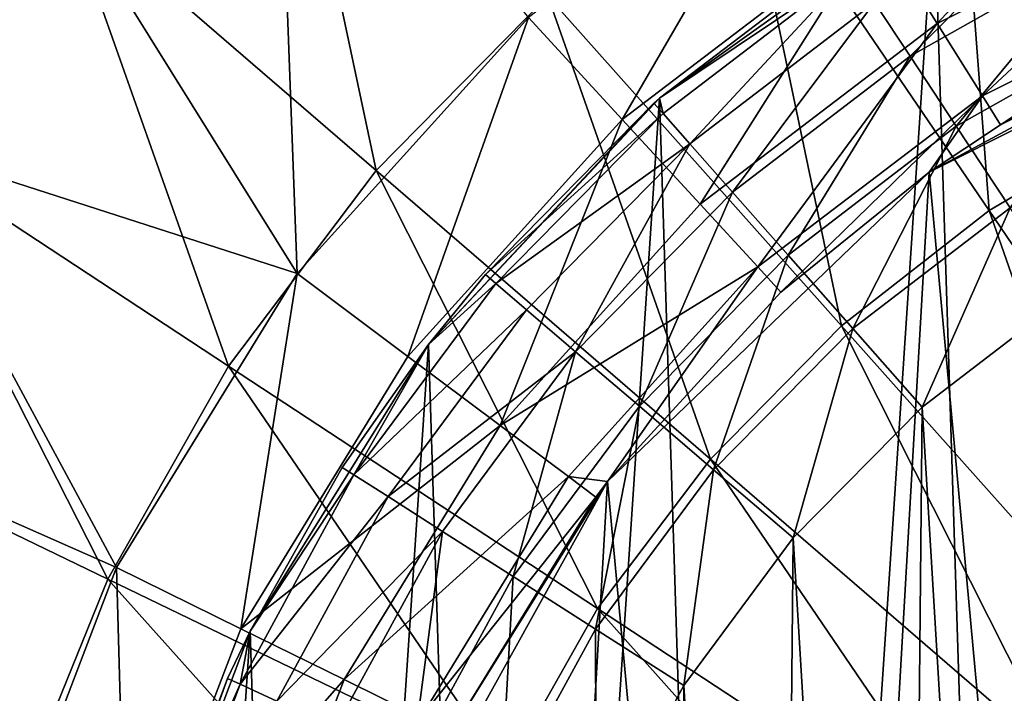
# Model space of a CAD drawing. Header units: millimetres. Extents: x 64 to 3333, y 103 to 3347.
# Tile 421 of 519: x 2296.03 to 2308.18, y 3308.19 to 3316.5. Entities that reach past the tile are written whole.
import ezdxf

# ---------------------------------------------------------------- set-up
doc = ezdxf.new("R2010")
doc.units = ezdxf.units.MM
doc.header["$LTSCALE"] = 25.4
doc.layers.get('0').update_dxf_attribs({"true_color": 0xff5454})

# ---------------------------------------------------------------- blocks, each defined once
blk = doc.blocks.new('SPIDER-6785-9743.STL')
at = {"color": 7, "true_color": 0xffffff}
mesh = blk.add_polyface(dxfattribs=at)
corners = [(2310.323, 3321.363, 19.854), (2309.989, 3315.314, 17.288), (2307.539, 3320.184, 19.854), (2312.116, 3316.215, 17.288)]
mesh.append_faces([[corners[k] for k in face] for face in [(0, 1, 2), (1, 0, 3)]], dxfattribs={"vtx0": -1, "color": 7})
mesh = blk.add_polyface(dxfattribs=at)
corners = [(2293.066, 3320.993, 26.924), (2294.357, 3315.017, 23.083), (2290.478, 3317.565, 26.924), (2296.579, 3317.961, 23.083)]
mesh.append_faces([[corners[k] for k in face] for face in [(0, 1, 2), (1, 0, 3)]], dxfattribs={"vtx0": -1, "color": 7})
mesh = blk.add_polyface(dxfattribs=at)
corners = [(2294.384, 3315, 100.694), (2293.088, 3320.974, 96.858), (2290.502, 3317.549, 96.858), (2296.604, 3317.94, 100.694)]
mesh.append_faces([[corners[k] for k in face] for face in [(0, 1, 2), (1, 0, 3)]], dxfattribs={"vtx0": -1, "color": 7})
at = {"color": 0}
mesh = blk.add_polyface(dxfattribs=at)
corners = [(2297.404, 3305.059, 114.71), (2296.853, 3296.786, 114.71), (2296.721, 3300.95, 114.71), (2297.795, 3292.728, 114.71), (2298.875, 3308.956, 114.71), (2299.511, 3288.932, 114.71), (2301.078, 3312.492, 114.71), (2301.934, 3285.544, 114.71), (2303.929, 3315.529, 114.71), (2304.971, 3282.693, 114.71), (2307.317, 3317.952, 114.71), (2308.507, 3280.49, 114.71), (2311.114, 3319.668, 114.71), (2312.404, 3279.018, 114.71), (2315.171, 3320.61, 114.71), (2316.513, 3278.336, 114.71), (2319.335, 3320.742, 114.71), (2320.677, 3278.468, 114.71), (2323.444, 3320.059, 114.71), (2324.735, 3279.41, 114.71), (2327.342, 3318.588, 114.71), (2328.531, 3281.125, 114.71), (2330.877, 3316.385, 114.71), (2331.919, 3283.548, 114.71), (2333.915, 3313.534, 114.71), (2334.77, 3286.586, 114.71), (2336.338, 3310.146, 114.71), (2336.973, 3290.121, 114.71), (2338.053, 3306.35, 114.71), (2338.445, 3294.019, 114.71), (2338.995, 3302.292, 114.71), (2339.127, 3298.128, 114.71)]
mesh.append_faces([[corners[k] for k in face] for face in [(0, 1, 2), (29, 30, 31)]], dxfattribs={"vtx0": -1, "color": 0})
mesh.append_faces([[corners[k] for k in face] for face in [(1, 0, 3), (3, 4, 5), (5, 6, 7), (7, 8, 9), (9, 10, 11), (11, 12, 13), (13, 14, 15), (15, 16, 17), (17, 18, 19), (19, 20, 21), (21, 22, 23), (23, 24, 25), (25, 26, 27), (27, 28, 29)]], dxfattribs={"vtx0": -1, "vtx1": -1, "color": 0})
mesh.append_faces([[corners[k] for k in face] for face in [(3, 0, 4), (5, 4, 6), (7, 6, 8), (9, 8, 10), (11, 10, 12), (13, 12, 14), (15, 14, 16), (17, 16, 18), (19, 18, 20), (21, 20, 22), (23, 22, 24), (25, 24, 26), (27, 26, 28), (29, 28, 30)]], dxfattribs={"vtx0": -1, "vtx2": -1, "color": 0})
at = {"color": 7, "true_color": 0xffffff}
mesh = blk.add_polyface(dxfattribs=at)
corners = [(2299.166, 3320.589, 23.083), (2300.429, 3314.638, 19.854), (2296.579, 3317.961, 23.083), (2302.55, 3316.792, 19.854)]
mesh.append_faces([[corners[k] for k in face] for face in [(0, 1, 2), (1, 0, 3)]], dxfattribs={"vtx0": -1, "color": 7})
mesh = blk.add_polyface(dxfattribs=at)
corners = [(2299.454, 3313.369, 103.919), (2299.188, 3320.565, 100.694), (2296.604, 3317.94, 100.694)]
mesh.append_faces([[corners[k] for k in face] for face in [(0, 1, 2)]], dxfattribs={"color": 7})
mesh = blk.add_polyface(dxfattribs=at)
corners = [(2302.31, 3316.528, 103.919), (2299.188, 3320.565, 100.694), (2299.454, 3313.369, 103.919)]
mesh.append_faces([[corners[k] for k in face] for face in [(0, 1, 2)]], dxfattribs={"color": 7})
mesh = blk.add_polyface(dxfattribs=at)
corners = [(2307.539, 3320.184, 19.854), (2307.997, 3314.144, 17.288), (2304.933, 3318.651, 19.854), (2309.989, 3315.314, 17.288)]
mesh.append_faces([[corners[k] for k in face] for face in [(0, 1, 2), (1, 0, 3)]], dxfattribs={"vtx0": -1, "color": 7})
mesh = blk.add_polyface(dxfattribs=at)
corners = [(2307.356, 3316.452, 106.87), (2310.125, 3319.43, 105.177), (2306.603, 3317.658, 105.177), (2310.644, 3318.106, 106.87)]
mesh.append_faces([[corners[k] for k in face] for face in [(0, 1, 2), (1, 0, 3)]], dxfattribs={"vtx0": -1, "color": 7})
mesh = blk.add_polyface(dxfattribs=at)
corners = [(2303.466, 3315.269, 105.177), (2305.697, 3319.108, 103.919), (2302.31, 3316.528, 103.919), (2306.603, 3317.658, 105.177)]
mesh.append_faces([[corners[k] for k in face] for face in [(0, 1, 2), (1, 0, 3)]], dxfattribs={"vtx0": -1, "color": 7})
mesh = blk.add_polyface(dxfattribs=at)
corners = [(2304.933, 3318.651, 19.854), (2306.176, 3312.723, 17.288), (2302.55, 3316.792, 19.854), (2307.997, 3314.144, 17.288)]
mesh.append_faces([[corners[k] for k in face] for face in [(0, 1, 2), (1, 0, 3)]], dxfattribs={"vtx0": -1, "color": 7})
at = {"color": 0}
mesh = blk.add_polyface(dxfattribs=at)
corners = [(2307.02, 3316.049, 178.246), (2309.083, 3318.123, 177.21), (2306.582, 3316.712, 177.21), (2309.424, 3317.406, 178.246)]
mesh.append_faces([[corners[k] for k in face] for face in [(0, 1, 2), (1, 0, 3)]], dxfattribs={"vtx0": -1, "color": 0})
at = {"color": 7, "true_color": 0xffffff}
mesh = blk.add_polyface(dxfattribs=at)
corners = [(2307.914, 3315.56, 108.956), (2310.644, 3318.106, 106.87), (2307.356, 3316.452, 106.87), (2311.028, 3317.126, 108.956)]
mesh.append_faces([[corners[k] for k in face] for face in [(0, 1, 2), (1, 0, 3)]], dxfattribs={"vtx0": -1, "color": 7})
mesh = blk.add_polyface(dxfattribs=at)
corners = [(2299.991, 3295.119, 124.919), (2300.617, 3305.989, 124.919), (2299.485, 3300.601, 124.919), (2302.091, 3290.029, 124.919), (2303.287, 3310.803, 124.919), (2305.597, 3285.785, 124.919), (2307.258, 3314.617, 124.919), (2310.199, 3282.762, 124.919), (2312.176, 3317.091, 124.919), (2315.487, 3281.231, 124.919), (2317.605, 3318.006, 124.919), (2320.992, 3281.326, 124.919), (2323.062, 3317.279, 124.919), (2326.224, 3283.039, 124.919), (2328.063, 3314.977, 124.919), (2330.719, 3286.219, 124.919), (2332.163, 3311.302, 124.919), (2334.076, 3290.582, 124.919), (2334.998, 3306.583, 124.919), (2335.999, 3295.741, 124.919), (2336.315, 3301.237, 124.919)]
mesh.append_faces([[corners[k] for k in face] for face in [(0, 1, 2), (18, 19, 20)]], dxfattribs={"vtx0": -1, "color": 7})
mesh.append_faces([[corners[k] for k in face] for face in [(1, 3, 4), (4, 5, 6), (6, 7, 8), (8, 9, 10), (10, 11, 12), (12, 13, 14), (14, 15, 16), (16, 17, 18)]], dxfattribs={"vtx0": -1, "vtx1": -1, "color": 7})
mesh.append_faces([[corners[k] for k in face] for face in [(1, 0, 3), (4, 3, 5), (6, 5, 7), (8, 7, 9), (10, 9, 11), (12, 11, 13), (14, 13, 15), (16, 15, 17), (18, 17, 19)]], dxfattribs={"vtx0": -1, "vtx2": -1, "color": 7})
mesh = blk.add_polyface(dxfattribs=at)
corners = [(2296.579, 3317.961, 23.083), (2298.608, 3312.225, 19.854), (2294.357, 3315.017, 23.083), (2300.429, 3314.638, 19.854)]
mesh.append_faces([[corners[k] for k in face] for face in [(0, 1, 2), (1, 0, 3)]], dxfattribs={"vtx0": -1, "color": 7})
mesh = blk.add_polyface(dxfattribs=at)
corners = [(2299.454, 3313.369, 103.919), (2296.604, 3317.94, 100.694), (2294.384, 3315, 100.694)]
mesh.append_faces([[corners[k] for k in face] for face in [(0, 1, 2)]], dxfattribs={"color": 7})
at = {"color": 0}
mesh = blk.add_polyface(dxfattribs=at)
corners = [(2306.213, 3317.271, 174.71), (2307.317, 3317.952, 114.71), (2303.929, 3315.529, 114.71)]
mesh.append_faces([[corners[k] for k in face] for face in [(0, 1, 2)]], dxfattribs={"color": 0})
at = {"color": 7, "true_color": 0xffffff}
mesh = blk.add_polyface(dxfattribs=at)
corners = [(2304.428, 3314.222, 106.87), (2306.603, 3317.658, 105.177), (2303.466, 3315.269, 105.177), (2307.356, 3316.452, 106.87)]
mesh.append_faces([[corners[k] for k in face] for face in [(0, 1, 2), (1, 0, 3)]], dxfattribs={"vtx0": -1, "color": 7})
at = {"color": 0}
mesh = blk.add_polyface(dxfattribs=at)
corners = [(2307.591, 3315.185, 179.04), (2309.424, 3317.406, 178.246), (2307.02, 3316.049, 178.246), (2309.869, 3316.47, 179.04)]
mesh.append_faces([[corners[k] for k in face] for face in [(0, 1, 2), (1, 0, 3)]], dxfattribs={"vtx0": -1, "color": 0})
mesh = blk.add_polyface(dxfattribs=at)
corners = [(2306.213, 3317.271, 174.71), (2303.929, 3315.529, 114.71), (2303.929, 3315.529, 174.71)]
mesh.append_faces([[corners[k] for k in face] for face in [(0, 1, 2)]], dxfattribs={"color": 0})
mesh = blk.add_polyface(dxfattribs=at)
corners = [(2306.307, 3317.128, 176.004), (2306.213, 3317.271, 174.71), (2303.929, 3315.529, 174.71)]
mesh.append_faces([[corners[k] for k in face] for face in [(0, 1, 2)]], dxfattribs={"color": 0})
mesh = blk.add_polyface(dxfattribs=at)
corners = [(2306.307, 3317.128, 176.004), (2303.929, 3315.529, 174.71), (2303.972, 3315.34, 176.004)]
mesh.append_faces([[corners[k] for k in face] for face in [(0, 1, 2)]], dxfattribs={"color": 0})
mesh = blk.add_polyface(dxfattribs=at)
corners = [(2304.302, 3314.966, 177.21), (2306.307, 3317.128, 176.004), (2303.972, 3315.34, 176.004), (2306.582, 3316.712, 177.21)]
mesh.append_faces([[corners[k] for k in face] for face in [(0, 1, 2), (1, 0, 3)]], dxfattribs={"vtx0": -1, "color": 0})
at = {"color": 7, "true_color": 0xffffff}
mesh = blk.add_polyface(dxfattribs=at)
corners = [(2308.137, 3315.202, 110.691), (2311.028, 3317.126, 108.956), (2307.914, 3315.56, 108.956), (2311.182, 3316.734, 110.691)]
mesh.append_faces([[corners[k] for k in face] for face in [(0, 1, 2), (1, 0, 3)]], dxfattribs={"vtx0": -1, "color": 7})
mesh = blk.add_polyface(dxfattribs=at)
corners = [(2307.258, 3314.617, 124.919), (2311.182, 3316.734, 110.691), (2308.137, 3315.202, 110.691), (2312.176, 3317.091, 124.919)]
mesh.append_faces([[corners[k] for k in face] for face in [(0, 1, 2), (1, 0, 3)]], dxfattribs={"vtx0": -1, "color": 7})
mesh = blk.add_polyface(dxfattribs=at)
corners = [(2302.55, 3316.792, 19.854), (2304.556, 3311.077, 17.288), (2300.429, 3314.638, 19.854), (2306.176, 3312.723, 17.288)]
mesh.append_faces([[corners[k] for k in face] for face in [(0, 1, 2), (1, 0, 3)]], dxfattribs={"vtx0": -1, "color": 7})
at = {"color": 0}
mesh = blk.add_polyface(dxfattribs=at)
corners = [(2304.829, 3314.37, 178.246), (2306.582, 3316.712, 177.21), (2304.302, 3314.966, 177.21), (2307.02, 3316.049, 178.246)]
mesh.append_faces([[corners[k] for k in face] for face in [(0, 1, 2), (1, 0, 3)]], dxfattribs={"vtx0": -1, "color": 0})
at = {"color": 7, "true_color": 0xffffff}
mesh = blk.add_polyface(dxfattribs=at)
corners = [(2300.822, 3312.345, 105.177), (2302.31, 3316.528, 103.919), (2299.454, 3313.369, 103.919), (2303.466, 3315.269, 105.177)]
mesh.append_faces([[corners[k] for k in face] for face in [(0, 1, 2), (1, 0, 3)]], dxfattribs={"vtx0": -1, "color": 7})
mesh = blk.add_polyface(dxfattribs=at)
corners = [(2305.141, 3313.448, 108.956), (2307.356, 3316.452, 106.87), (2304.428, 3314.222, 106.87), (2307.914, 3315.56, 108.956)]
mesh.append_faces([[corners[k] for k in face] for face in [(0, 1, 2), (1, 0, 3)]], dxfattribs={"vtx0": -1, "color": 7})
at = {"color": 0}
mesh = blk.add_polyface(dxfattribs=at)
corners = [(2308.255, 3314.178, 179.54), (2309.869, 3316.47, 179.04), (2307.591, 3315.185, 179.04), (2310.387, 3315.381, 179.54)]
mesh.append_faces([[corners[k] for k in face] for face in [(0, 1, 2), (1, 0, 3)]], dxfattribs={"vtx0": -1, "color": 0})
mesh = blk.add_polyface(dxfattribs=at)
corners = [(2305.514, 3313.594, 179.04), (2307.02, 3316.049, 178.246), (2304.829, 3314.37, 178.246), (2307.591, 3315.185, 179.04)]
mesh.append_faces([[corners[k] for k in face] for face in [(0, 1, 2), (1, 0, 3)]], dxfattribs={"vtx0": -1, "color": 0})
mesh = blk.add_polyface(dxfattribs=at)
corners = [(2301.811, 3297.434, 179.71), (2301.855, 3301.957, 179.71), (2301.675, 3299.697, 179.71), (2302.261, 3295.212, 179.71), (2302.348, 3304.169, 179.71), (2303.016, 3293.074, 179.71), (2303.144, 3306.292, 179.71), (2304.06, 3291.062, 179.71), (2304.228, 3308.283, 179.71), (2305.375, 3289.215, 179.71), (2305.578, 3310.105, 179.71), (2306.934, 3287.569, 179.71), (2307.169, 3311.72, 179.71), (2308.707, 3286.156, 179.71), (2308.969, 3313.098, 179.71), (2310.659, 3285.003, 179.71), (2310.943, 3314.213, 179.71), (2312.753, 3284.134, 179.71), (2313.053, 3315.042, 179.71), (2314.947, 3283.564, 179.71), (2315.258, 3315.569, 179.71), (2317.199, 3283.305, 179.71), (2317.515, 3315.784, 179.71), (2319.466, 3283.362, 179.71), (2319.78, 3315.683, 179.71), (2321.702, 3283.734, 179.71), (2322.008, 3315.267, 179.71), (2323.865, 3284.414, 179.71), (2324.158, 3314.546, 179.71), (2325.912, 3285.388, 179.71), (2326.186, 3313.532, 179.71), (2327.804, 3286.637, 179.71), (2328.052, 3312.246, 179.71), (2329.503, 3288.138, 179.71), (2329.723, 3310.713, 179.71), (2330.977, 3289.86, 179.71), (2331.163, 3308.962, 179.71), (2332.197, 3291.771, 179.71), (2332.345, 3307.028, 179.71), (2333.139, 3293.833, 179.71), (2333.248, 3304.948, 179.71), (2333.785, 3296.006, 179.71), (2333.851, 3302.763, 179.71), (2334.123, 3298.248, 179.71), (2334.145, 3300.515, 179.71)]
mesh.append_faces([[corners[k] for k in face] for face in [(0, 1, 2), (42, 43, 44)]], dxfattribs={"vtx0": -1, "color": 0})
mesh.append_faces([[corners[k] for k in face] for face in [(1, 3, 4), (4, 5, 6), (6, 7, 8), (8, 9, 10), (10, 11, 12), (12, 13, 14), (14, 15, 16), (16, 17, 18), (18, 19, 20), (20, 21, 22), (22, 23, 24), (24, 25, 26), (26, 27, 28), (28, 29, 30), (30, 31, 32), (32, 33, 34), (34, 35, 36), (36, 37, 38), (38, 39, 40), (40, 41, 42)]], dxfattribs={"vtx0": -1, "vtx1": -1, "color": 0})
mesh.append_faces([[corners[k] for k in face] for face in [(1, 0, 3), (4, 3, 5), (6, 5, 7), (8, 7, 9), (10, 9, 11), (12, 11, 13), (14, 13, 15), (16, 15, 17), (18, 17, 19), (20, 19, 21), (22, 21, 23), (24, 23, 25), (26, 25, 27), (28, 27, 29), (30, 29, 31), (32, 31, 33), (34, 33, 35), (36, 35, 37), (38, 37, 39), (40, 39, 41), (42, 41, 43)]], dxfattribs={"vtx0": -1, "vtx2": -1, "color": 0})
at = {"color": 7, "true_color": 0xffffff}
mesh = blk.add_polyface(dxfattribs=at)
corners = [(2305.426, 3313.137, 110.691), (2307.914, 3315.56, 108.956), (2305.141, 3313.448, 108.956)]
mesh.append_faces([[corners[k] for k in face] for face in [(0, 1, 2)]], dxfattribs={"color": 7})
mesh = blk.add_polyface(dxfattribs=at)
corners = [(2307.258, 3314.617, 110.691), (2307.914, 3315.56, 108.956), (2305.426, 3313.137, 110.691)]
mesh.append_faces([[corners[k] for k in face] for face in [(0, 1, 2)]], dxfattribs={"color": 7})
mesh = blk.add_polyface(dxfattribs=at)
corners = [(2308.137, 3315.202, 110.691), (2307.914, 3315.56, 108.956), (2307.258, 3314.617, 110.691)]
mesh.append_faces([[corners[k] for k in face] for face in [(0, 1, 2)]], dxfattribs={"color": 7})
at = {"color": 0}
mesh = blk.add_polyface(dxfattribs=at)
corners = [(2303.929, 3315.529, 114.71), (2301.078, 3312.492, 114.71), (2303.859, 3315.468, 174.71)]
mesh.append_faces([[corners[k] for k in face] for face in [(0, 1, 2)]], dxfattribs={"color": 0})
mesh = blk.add_polyface(dxfattribs=at)
corners = [(2303.859, 3315.468, 174.71), (2301.078, 3312.492, 114.71), (2301.779, 3313.356, 174.71)]
mesh.append_faces([[corners[k] for k in face] for face in [(0, 1, 2)]], dxfattribs={"color": 0})
mesh = blk.add_polyface(dxfattribs=at)
corners = [(2303.972, 3315.34, 176.004), (2301.779, 3313.356, 174.71), (2301.909, 3313.245, 176.004), (2303.859, 3315.468, 174.71)]
mesh.append_faces([[corners[k] for k in face] for face in [(0, 1, 2), (1, 0, 3)]], dxfattribs={"vtx0": -1, "color": 0})
mesh = blk.add_polyface(dxfattribs=at)
corners = [(2303.929, 3315.529, 174.71), (2303.929, 3315.529, 114.71), (2303.859, 3315.468, 174.71)]
mesh.append_faces([[corners[k] for k in face] for face in [(0, 1, 2)]], dxfattribs={"color": 0})
mesh = blk.add_polyface(dxfattribs=at)
corners = [(2303.972, 3315.34, 176.004), (2303.929, 3315.529, 174.71), (2303.859, 3315.468, 174.71)]
mesh.append_faces([[corners[k] for k in face] for face in [(0, 1, 2)]], dxfattribs={"color": 0})
mesh = blk.add_polyface(dxfattribs=at)
corners = [(2304.302, 3314.966, 177.21), (2301.909, 3313.245, 176.004), (2302.288, 3312.92, 177.21), (2303.972, 3315.34, 176.004)]
mesh.append_faces([[corners[k] for k in face] for face in [(0, 1, 2), (1, 0, 3)]], dxfattribs={"vtx0": -1, "color": 0})
at = {"color": 7, "true_color": 0xffffff}
mesh = blk.add_polyface(dxfattribs=at)
corners = [(2309.989, 3315.314, 17.288), (2311.218, 3309.405, 15.426), (2307.997, 3314.144, 17.288), (2312.563, 3310.196, 15.426)]
mesh.append_faces([[corners[k] for k in face] for face in [(0, 1, 2), (1, 0, 3)]], dxfattribs={"vtx0": -1, "color": 7})
mesh = blk.add_polyface(dxfattribs=at)
corners = [(2301.96, 3311.492, 106.87), (2303.466, 3315.269, 105.177), (2300.822, 3312.345, 105.177), (2304.428, 3314.222, 106.87)]
mesh.append_faces([[corners[k] for k in face] for face in [(0, 1, 2), (1, 0, 3)]], dxfattribs={"vtx0": -1, "color": 7})
at = {"color": 0}
mesh = blk.add_polyface(dxfattribs=at)
corners = [(2306.312, 3312.69, 179.54), (2307.591, 3315.185, 179.04), (2305.514, 3313.594, 179.04), (2308.255, 3314.178, 179.54)]
mesh.append_faces([[corners[k] for k in face] for face in [(0, 1, 2), (1, 0, 3)]], dxfattribs={"vtx0": -1, "color": 0})
at = {"color": 7, "true_color": 0xffffff}
mesh = blk.add_polyface(dxfattribs=at)
corners = [(2307.258, 3314.617, 124.919), (2308.137, 3315.202, 110.691), (2307.258, 3314.617, 110.691)]
mesh.append_faces([[corners[k] for k in face] for face in [(0, 1, 2)]], dxfattribs={"color": 7})
mesh = blk.add_polyface(dxfattribs=at)
corners = [(2294.357, 3315.017, 23.083), (2297.117, 3309.595, 19.854), (2292.539, 3311.809, 23.083), (2298.608, 3312.225, 19.854)]
mesh.append_faces([[corners[k] for k in face] for face in [(0, 1, 2), (1, 0, 3)]], dxfattribs={"vtx0": -1, "color": 7})
mesh = blk.add_polyface(dxfattribs=at)
corners = [(2297.227, 3309.74, 103.919), (2294.384, 3315, 100.694), (2292.568, 3311.795, 100.694)]
mesh.append_faces([[corners[k] for k in face] for face in [(0, 1, 2)]], dxfattribs={"color": 7})
mesh = blk.add_polyface(dxfattribs=at)
corners = [(2299.454, 3313.369, 103.919), (2294.384, 3315, 100.694), (2297.227, 3309.74, 103.919)]
mesh.append_faces([[corners[k] for k in face] for face in [(0, 1, 2)]], dxfattribs={"color": 7})
at = {"color": 0}
mesh = blk.add_polyface(dxfattribs=at)
corners = [(2302.892, 3312.403, 178.246), (2304.302, 3314.966, 177.21), (2302.288, 3312.92, 177.21), (2304.829, 3314.37, 178.246)]
mesh.append_faces([[corners[k] for k in face] for face in [(0, 1, 2), (1, 0, 3)]], dxfattribs={"vtx0": -1, "color": 0})
at = {"color": 7, "true_color": 0xffffff}
mesh = blk.add_polyface(dxfattribs=at)
corners = [(2300.429, 3314.638, 19.854), (2303.164, 3309.233, 17.288), (2298.608, 3312.225, 19.854), (2304.556, 3311.077, 17.288)]
mesh.append_faces([[corners[k] for k in face] for face in [(0, 1, 2), (1, 0, 3)]], dxfattribs={"vtx0": -1, "color": 7})
mesh = blk.add_polyface(dxfattribs=at)
corners = [(2307.258, 3314.617, 124.919), (2305.426, 3313.137, 110.691), (2303.287, 3310.803, 124.919)]
mesh.append_faces([[corners[k] for k in face] for face in [(0, 1, 2)]], dxfattribs={"color": 7})
mesh = blk.add_polyface(dxfattribs=at)
corners = [(2307.258, 3314.617, 124.919), (2307.258, 3314.617, 110.691), (2305.426, 3313.137, 110.691)]
mesh.append_faces([[corners[k] for k in face] for face in [(0, 1, 2)]], dxfattribs={"color": 7})
at = {"color": 0}
mesh = blk.add_polyface(dxfattribs=at)
corners = [(2303.679, 3311.73, 179.04), (2304.829, 3314.37, 178.246), (2302.892, 3312.403, 178.246), (2305.514, 3313.594, 179.04)]
mesh.append_faces([[corners[k] for k in face] for face in [(0, 1, 2), (1, 0, 3)]], dxfattribs={"vtx0": -1, "color": 0})
at = {"color": 7, "true_color": 0xffffff}
mesh = blk.add_polyface(dxfattribs=at)
corners = [(2305.141, 3313.448, 108.956), (2301.96, 3311.492, 106.87), (2302.803, 3310.862, 108.956), (2304.428, 3314.222, 106.87)]
mesh.append_faces([[corners[k] for k in face] for face in [(0, 1, 2), (1, 0, 3)]], dxfattribs={"vtx0": -1, "color": 7})
mesh = blk.add_polyface(dxfattribs=at)
corners = [(2307.997, 3314.144, 17.288), (2309.988, 3308.446, 15.426), (2306.176, 3312.723, 17.288), (2311.218, 3309.405, 15.426)]
mesh.append_faces([[corners[k] for k in face] for face in [(0, 1, 2), (1, 0, 3)]], dxfattribs={"vtx0": -1, "color": 7})
at = {"color": 0}
mesh = blk.add_polyface(dxfattribs=at)
corners = [(2307.169, 3311.72, 179.71), (2308.255, 3314.178, 179.54), (2306.312, 3312.69, 179.54), (2308.969, 3313.098, 179.71)]
mesh.append_faces([[corners[k] for k in face] for face in [(0, 1, 2), (1, 0, 3)]], dxfattribs={"vtx0": -1, "color": 0})
mesh = blk.add_polyface(dxfattribs=at)
corners = [(2304.595, 3310.946, 179.54), (2305.514, 3313.594, 179.04), (2303.679, 3311.73, 179.04), (2306.312, 3312.69, 179.54)]
mesh.append_faces([[corners[k] for k in face] for face in [(0, 1, 2), (1, 0, 3)]], dxfattribs={"vtx0": -1, "color": 0})
at = {"color": 7, "true_color": 0xffffff}
mesh = blk.add_polyface(dxfattribs=at)
corners = [(2298.76, 3308.984, 105.177), (2299.454, 3313.369, 103.919), (2297.227, 3309.74, 103.919), (2300.822, 3312.345, 105.177)]
mesh.append_faces([[corners[k] for k in face] for face in [(0, 1, 2), (1, 0, 3)]], dxfattribs={"vtx0": -1, "color": 7})
at = {"color": 0}
mesh = blk.add_polyface(dxfattribs=at)
corners = [(2301.779, 3313.356, 174.71), (2301.078, 3312.492, 114.71), (2301.078, 3312.492, 174.71)]
mesh.append_faces([[corners[k] for k in face] for face in [(0, 1, 2)]], dxfattribs={"color": 0})
mesh = blk.add_polyface(dxfattribs=at)
corners = [(2301.779, 3313.356, 174.71), (2301.078, 3312.492, 174.71), (2301.909, 3313.245, 176.004)]
mesh.append_faces([[corners[k] for k in face] for face in [(0, 1, 2)]], dxfattribs={"color": 0})
at = {"color": 7, "true_color": 0xffffff}
mesh = blk.add_polyface(dxfattribs=at)
corners = [(2305.141, 3313.448, 108.956), (2302.803, 3310.862, 108.956), (2303.287, 3310.803, 110.691)]
mesh.append_faces([[corners[k] for k in face] for face in [(0, 1, 2)]], dxfattribs={"color": 7})
mesh = blk.add_polyface(dxfattribs=at)
corners = [(2305.141, 3313.448, 108.956), (2303.287, 3310.803, 110.691), (2305.426, 3313.137, 110.691)]
mesh.append_faces([[corners[k] for k in face] for face in [(0, 1, 2)]], dxfattribs={"color": 7})
at = {"color": 0}
mesh = blk.add_polyface(dxfattribs=at)
corners = [(2301.909, 3313.245, 176.004), (2301.078, 3312.492, 174.71), (2300.157, 3310.883, 176.004)]
mesh.append_faces([[corners[k] for k in face] for face in [(0, 1, 2)]], dxfattribs={"color": 0})
mesh = blk.add_polyface(dxfattribs=at)
corners = [(2302.288, 3312.92, 177.21), (2300.157, 3310.883, 176.004), (2300.578, 3310.614, 177.21), (2301.909, 3313.245, 176.004)]
mesh.append_faces([[corners[k] for k in face] for face in [(0, 1, 2), (1, 0, 3)]], dxfattribs={"vtx0": -1, "color": 0})
at = {"color": 7, "true_color": 0xffffff}
mesh = blk.add_polyface(dxfattribs=at)
corners = [(2305.426, 3313.137, 110.691), (2303.287, 3310.803, 110.691), (2303.287, 3310.803, 124.919)]
mesh.append_faces([[corners[k] for k in face] for face in [(0, 1, 2)]], dxfattribs={"color": 7})
at = {"color": 0}
mesh = blk.add_polyface(dxfattribs=at)
corners = [(2302.892, 3312.403, 178.246), (2300.578, 3310.614, 177.21), (2301.248, 3310.186, 178.246), (2302.288, 3312.92, 177.21)]
mesh.append_faces([[corners[k] for k in face] for face in [(0, 1, 2), (1, 0, 3)]], dxfattribs={"vtx0": -1, "color": 0})
at = {"color": 7, "true_color": 0xffffff}
mesh = blk.add_polyface(dxfattribs=at)
corners = [(2306.176, 3312.723, 17.288), (2308.893, 3307.333, 15.426), (2304.556, 3311.077, 17.288), (2309.988, 3308.446, 15.426)]
mesh.append_faces([[corners[k] for k in face] for face in [(0, 1, 2), (1, 0, 3)]], dxfattribs={"vtx0": -1, "color": 7})
at = {"color": 0}
mesh = blk.add_polyface(dxfattribs=at)
corners = [(2305.578, 3310.105, 179.71), (2306.312, 3312.69, 179.54), (2304.595, 3310.946, 179.54), (2307.169, 3311.72, 179.71)]
mesh.append_faces([[corners[k] for k in face] for face in [(0, 1, 2), (1, 0, 3)]], dxfattribs={"vtx0": -1, "color": 0})
mesh = blk.add_polyface(dxfattribs=at)
corners = [(2301.078, 3312.492, 114.71), (2298.875, 3308.956, 114.71), (2300.013, 3310.974, 174.71)]
mesh.append_faces([[corners[k] for k in face] for face in [(0, 1, 2)]], dxfattribs={"color": 0})
mesh = blk.add_polyface(dxfattribs=at)
corners = [(2301.078, 3312.492, 114.71), (2300.013, 3310.974, 174.71), (2301.078, 3312.492, 174.71)]
mesh.append_faces([[corners[k] for k in face] for face in [(0, 1, 2)]], dxfattribs={"color": 0})
mesh = blk.add_polyface(dxfattribs=at)
corners = [(2301.078, 3312.492, 174.71), (2300.013, 3310.974, 174.71), (2300.157, 3310.883, 176.004)]
mesh.append_faces([[corners[k] for k in face] for face in [(0, 1, 2)]], dxfattribs={"color": 0})
mesh = blk.add_polyface(dxfattribs=at)
corners = [(2302.121, 3309.629, 179.04), (2302.892, 3312.403, 178.246), (2301.248, 3310.186, 178.246), (2303.679, 3311.73, 179.04)]
mesh.append_faces([[corners[k] for k in face] for face in [(0, 1, 2), (1, 0, 3)]], dxfattribs={"vtx0": -1, "color": 0})
at = {"color": 7, "true_color": 0xffffff}
mesh = blk.add_polyface(dxfattribs=at)
corners = [(2301.96, 3311.492, 106.87), (2298.76, 3308.984, 105.177), (2300.036, 3308.356, 106.87), (2300.822, 3312.345, 105.177)]
mesh.append_faces([[corners[k] for k in face] for face in [(0, 1, 2), (1, 0, 3)]], dxfattribs={"vtx0": -1, "color": 7})
mesh = blk.add_polyface(dxfattribs=at)
corners = [(2298.608, 3312.225, 19.854), (2302.025, 3307.224, 17.288), (2297.117, 3309.595, 19.854), (2303.164, 3309.233, 17.288)]
mesh.append_faces([[corners[k] for k in face] for face in [(0, 1, 2), (1, 0, 3)]], dxfattribs={"vtx0": -1, "color": 7})
mesh = blk.add_polyface(dxfattribs=at)
corners = [(2292.539, 3311.809, 23.083), (2295.983, 3306.794, 19.854), (2291.154, 3308.39, 23.083), (2297.117, 3309.595, 19.854)]
mesh.append_faces([[corners[k] for k in face] for face in [(0, 1, 2), (1, 0, 3)]], dxfattribs={"vtx0": -1, "color": 7})
mesh = blk.add_polyface(dxfattribs=at)
corners = [(2297.227, 3309.74, 103.919), (2292.568, 3311.795, 100.694), (2295.705, 3305.763, 103.919)]
mesh.append_faces([[corners[k] for k in face] for face in [(0, 1, 2)]], dxfattribs={"color": 7})
at = {"color": 0}
mesh = blk.add_polyface(dxfattribs=at)
corners = [(2303.137, 3308.98, 179.54), (2303.679, 3311.73, 179.04), (2302.121, 3309.629, 179.04), (2304.595, 3310.946, 179.54)]
mesh.append_faces([[corners[k] for k in face] for face in [(0, 1, 2), (1, 0, 3)]], dxfattribs={"vtx0": -1, "color": 0})
at = {"color": 7, "true_color": 0xffffff}
mesh = blk.add_polyface(dxfattribs=at)
corners = [(2302.803, 3310.862, 108.956), (2300.036, 3308.356, 106.87), (2300.98, 3307.89, 108.956), (2301.96, 3311.492, 106.87)]
mesh.append_faces([[corners[k] for k in face] for face in [(0, 1, 2), (1, 0, 3)]], dxfattribs={"vtx0": -1, "color": 7})
mesh = blk.add_polyface(dxfattribs=at)
corners = [(2304.556, 3311.077, 17.288), (2307.953, 3306.088, 15.426), (2303.164, 3309.233, 17.288), (2308.893, 3307.333, 15.426)]
mesh.append_faces([[corners[k] for k in face] for face in [(0, 1, 2), (1, 0, 3)]], dxfattribs={"vtx0": -1, "color": 7})
at = {"color": 0}
mesh = blk.add_polyface(dxfattribs=at)
corners = [(2300.013, 3310.974, 174.71), (2298.875, 3308.956, 114.71), (2298.875, 3308.956, 174.71)]
mesh.append_faces([[corners[k] for k in face] for face in [(0, 1, 2)]], dxfattribs={"color": 0})
mesh = blk.add_polyface(dxfattribs=at)
corners = [(2300.013, 3310.974, 174.71), (2298.875, 3308.956, 174.71), (2300.157, 3310.883, 176.004)]
mesh.append_faces([[corners[k] for k in face] for face in [(0, 1, 2)]], dxfattribs={"color": 0})
mesh = blk.add_polyface(dxfattribs=at)
corners = [(2304.228, 3308.283, 179.71), (2304.595, 3310.946, 179.54), (2303.137, 3308.98, 179.54), (2305.578, 3310.105, 179.71)]
mesh.append_faces([[corners[k] for k in face] for face in [(0, 1, 2), (1, 0, 3)]], dxfattribs={"vtx0": -1, "color": 0})
mesh = blk.add_polyface(dxfattribs=at)
corners = [(2300.157, 3310.883, 176.004), (2298.875, 3308.956, 174.71), (2298.751, 3308.299, 176.004)]
mesh.append_faces([[corners[k] for k in face] for face in [(0, 1, 2)]], dxfattribs={"color": 0})
mesh = blk.add_polyface(dxfattribs=at)
corners = [(2300.578, 3310.614, 177.21), (2298.751, 3308.299, 176.004), (2299.206, 3308.092, 177.21), (2300.157, 3310.883, 176.004)]
mesh.append_faces([[corners[k] for k in face] for face in [(0, 1, 2), (1, 0, 3)]], dxfattribs={"vtx0": -1, "color": 0})
at = {"color": 7, "true_color": 0xffffff}
mesh = blk.add_polyface(dxfattribs=at)
corners = [(2303.287, 3310.803, 124.919), (2301.357, 3307.704, 110.691), (2300.617, 3305.989, 124.919)]
mesh.append_faces([[corners[k] for k in face] for face in [(0, 1, 2)]], dxfattribs={"color": 7})
mesh = blk.add_polyface(dxfattribs=at)
corners = [(2303.14, 3310.609, 110.691), (2300.98, 3307.89, 108.956), (2301.357, 3307.704, 110.691), (2302.803, 3310.862, 108.956)]
mesh.append_faces([[corners[k] for k in face] for face in [(0, 1, 2), (1, 0, 3)]], dxfattribs={"vtx0": -1, "color": 7})
mesh = blk.add_polyface(dxfattribs=at)
corners = [(2303.287, 3310.803, 124.919), (2303.14, 3310.609, 110.691), (2301.357, 3307.704, 110.691)]
mesh.append_faces([[corners[k] for k in face] for face in [(0, 1, 2)]], dxfattribs={"color": 7})
mesh = blk.add_polyface(dxfattribs=at)
corners = [(2302.803, 3310.862, 108.956), (2303.14, 3310.609, 110.691), (2303.287, 3310.803, 110.691)]
mesh.append_faces([[corners[k] for k in face] for face in [(0, 1, 2)]], dxfattribs={"color": 7})
mesh = blk.add_polyface(dxfattribs=at)
corners = [(2303.287, 3310.803, 110.691), (2303.14, 3310.609, 110.691), (2303.287, 3310.803, 124.919)]
mesh.append_faces([[corners[k] for k in face] for face in [(0, 1, 2)]], dxfattribs={"color": 7})
at = {"color": 0}
mesh = blk.add_polyface(dxfattribs=at)
corners = [(2301.248, 3310.186, 178.246), (2299.206, 3308.092, 177.21), (2299.928, 3307.762, 178.246), (2300.578, 3310.614, 177.21)]
mesh.append_faces([[corners[k] for k in face] for face in [(0, 1, 2), (1, 0, 3)]], dxfattribs={"vtx0": -1, "color": 0})
mesh = blk.add_polyface(dxfattribs=at)
corners = [(2300.87, 3307.331, 179.04), (2301.248, 3310.186, 178.246), (2299.928, 3307.762, 178.246), (2302.121, 3309.629, 179.04)]
mesh.append_faces([[corners[k] for k in face] for face in [(0, 1, 2), (1, 0, 3)]], dxfattribs={"vtx0": -1, "color": 0})
at = {"color": 7, "true_color": 0xffffff}
mesh = blk.add_polyface(dxfattribs=at)
corners = [(2297.351, 3305.302, 105.177), (2297.227, 3309.74, 103.919), (2295.705, 3305.763, 103.919), (2298.76, 3308.984, 105.177)]
mesh.append_faces([[corners[k] for k in face] for face in [(0, 1, 2), (1, 0, 3)]], dxfattribs={"vtx0": -1, "color": 7})
mesh = blk.add_polyface(dxfattribs=at)
corners = [(2297.117, 3309.595, 19.854), (2301.158, 3305.083, 17.288), (2295.983, 3306.794, 19.854), (2302.025, 3307.224, 17.288)]
mesh.append_faces([[corners[k] for k in face] for face in [(0, 1, 2), (1, 0, 3)]], dxfattribs={"vtx0": -1, "color": 7})
at = {"color": 0}
mesh = blk.add_polyface(dxfattribs=at)
corners = [(2301.967, 3306.83, 179.54), (2302.121, 3309.629, 179.04), (2300.87, 3307.331, 179.04), (2303.137, 3308.98, 179.54)]
mesh.append_faces([[corners[k] for k in face] for face in [(0, 1, 2), (1, 0, 3)]], dxfattribs={"vtx0": -1, "color": 0})
at = {"color": 7, "true_color": 0xffffff}
mesh = blk.add_polyface(dxfattribs=at)
corners = [(2303.164, 3309.233, 17.288), (2307.183, 3304.73, 15.426), (2302.025, 3307.224, 17.288), (2307.953, 3306.088, 15.426)]
mesh.append_faces([[corners[k] for k in face] for face in [(0, 1, 2), (1, 0, 3)]], dxfattribs={"vtx0": -1, "color": 7})
mesh = blk.add_polyface(dxfattribs=at)
corners = [(2300.036, 3308.356, 106.87), (2297.351, 3305.302, 105.177), (2298.72, 3304.918, 106.87), (2298.76, 3308.984, 105.177)]
mesh.append_faces([[corners[k] for k in face] for face in [(0, 1, 2), (1, 0, 3)]], dxfattribs={"vtx0": -1, "color": 7})
at = {"color": 0}
mesh = blk.add_polyface(dxfattribs=at)
corners = [(2303.144, 3306.292, 179.71), (2303.137, 3308.98, 179.54), (2301.967, 3306.83, 179.54), (2304.228, 3308.283, 179.71)]
mesh.append_faces([[corners[k] for k in face] for face in [(0, 1, 2), (1, 0, 3)]], dxfattribs={"vtx0": -1, "color": 0})
mesh = blk.add_polyface(dxfattribs=at)
corners = [(2298.875, 3308.956, 114.71), (2297.404, 3305.059, 114.71), (2298.596, 3308.37, 174.71)]
mesh.append_faces([[corners[k] for k in face] for face in [(0, 1, 2)]], dxfattribs={"color": 0})
mesh = blk.add_polyface(dxfattribs=at)
corners = [(2298.875, 3308.956, 114.71), (2298.596, 3308.37, 174.71), (2298.875, 3308.956, 174.71)]
mesh.append_faces([[corners[k] for k in face] for face in [(0, 1, 2)]], dxfattribs={"color": 0})
mesh = blk.add_polyface(dxfattribs=at)
corners = [(2298.875, 3308.956, 174.71), (2298.596, 3308.37, 174.71), (2298.751, 3308.299, 176.004)]
mesh.append_faces([[corners[k] for k in face] for face in [(0, 1, 2)]], dxfattribs={"color": 0})
mesh = blk.add_polyface(dxfattribs=at)
corners = [(2298.596, 3308.37, 174.71), (2297.404, 3305.059, 114.71), (2297.555, 3305.594, 174.71)]
mesh.append_faces([[corners[k] for k in face] for face in [(0, 1, 2)]], dxfattribs={"color": 0})
mesh = blk.add_polyface(dxfattribs=at)
corners = [(2298.751, 3308.299, 176.004), (2297.555, 3305.594, 174.71), (2297.719, 3305.546, 176.004), (2298.596, 3308.37, 174.71)]
mesh.append_faces([[corners[k] for k in face] for face in [(0, 1, 2), (1, 0, 3)]], dxfattribs={"vtx0": -1, "color": 0})
mesh = blk.add_polyface(dxfattribs=at)
corners = [(2299.206, 3308.092, 177.21), (2297.719, 3305.546, 176.004), (2298.197, 3305.404, 177.21), (2298.751, 3308.299, 176.004)]
mesh.append_faces([[corners[k] for k in face] for face in [(0, 1, 2), (1, 0, 3)]], dxfattribs={"vtx0": -1, "color": 0})
at = {"color": 7, "true_color": 0xffffff}
mesh = blk.add_polyface(dxfattribs=at)
corners = [(2300.98, 3307.89, 108.956), (2298.72, 3304.918, 106.87), (2299.734, 3304.635, 108.956), (2300.036, 3308.356, 106.87)]
mesh.append_faces([[corners[k] for k in face] for face in [(0, 1, 2), (1, 0, 3)]], dxfattribs={"vtx0": -1, "color": 7})

msp = doc.modelspace()

# ---------------------------------------------------------------- block references
at = {"color": 250, "true_color": 0x262626}
msp.add_blockref('SPIDER-6785-9743.STL', (0, 0), dxfattribs=at)

doc.saveas('drawing.dxf')
